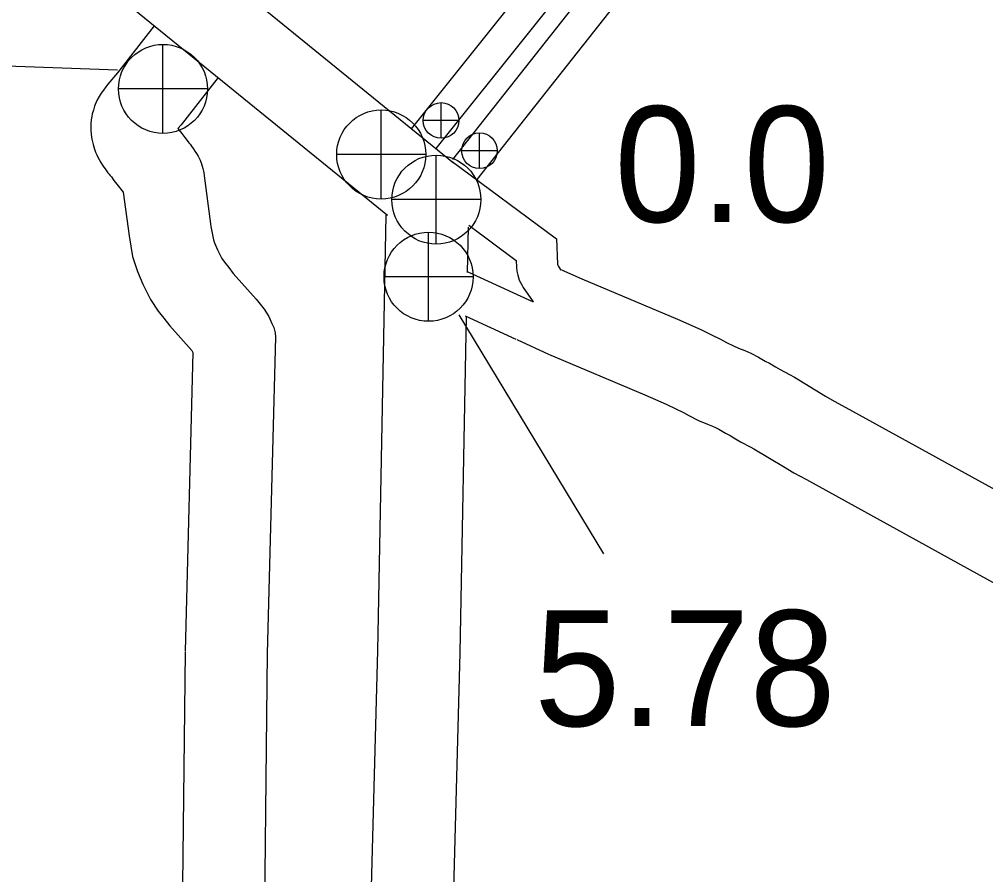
# Model space of a CAD drawing. Extents: x -939622 to -934245, y 1383184 to 1385301.
# Drawn here: x -936446.28 to -936435.71, y 1384576.23 to 1384585.59 of the extents above; entities that cross this region are included whole.
import ezdxf

# ---------------------------------------------------------------- set-up
doc = ezdxf.new("R2010")
doc.units = 0
for name, color, linetype in [('Level 10', 7, 'Continuous'), ('Level 15', 7, 'Continuous'), ('Level 25', 7, 'Continuous'), ('Level 26', 7, 'Continuous')]:
    doc.layers.add(name, color=color, linetype=linetype)

msp = doc.modelspace()

# ---------------------------------------------------------------- linework, layer by layer
at = {"layer": 'Level 10'}
for points in [[(-936449.684, 1384589.487), (-936442.251, 1384583.449)], [(-936444.801, 1384585.521), (-936445.205, 1384585.004), (-936445.308, 1384584.881), (-936445.332, 1384584.852), (-936445.358, 1384584.817), (-936445.383, 1384584.782), (-936445.406, 1384584.745), (-936445.43, 1384584.701), (-936445.454, 1384584.641), (-936445.468, 1384584.597), (-936445.479, 1384584.556), (-936445.485, 1384584.527), (-936445.49, 1384584.492), (-936445.494, 1384584.451), (-936445.496, 1384584.415), (-936445.496, 1384584.377), (-936445.492, 1384584.329), (-936445.485, 1384584.281), (-936445.478, 1384584.249), (-936445.471, 1384584.223), (-936445.463, 1384584.195), (-936445.456, 1384584.172), (-936445.444, 1384584.139), (-936445.43, 1384584.11), (-936445.421, 1384584.089), (-936445.405, 1384584.058), (-936445.385, 1384584.024), (-936445.366, 1384583.994), (-936445.353, 1384583.974), (-936445.34, 1384583.956), (-936445.323, 1384583.933), (-936445.308, 1384583.913), (-936445.296, 1384583.898), (-936445.287, 1384583.887), (-936445.271, 1384583.866), (-936445.242, 1384583.829), (-936445.211, 1384583.789), (-936445.14, 1384583.698)], [(-936444.102, 1384584.953), (-936444.506, 1384584.438), (-936444.542, 1384584.395), (-936444.529, 1384584.379), (-936444.499, 1384584.34), (-936444.467, 1384584.298), (-936444.442, 1384584.266), (-936444.422, 1384584.241), (-936444.41, 1384584.225), (-936444.394, 1384584.204), (-936444.376, 1384584.179), (-936444.356, 1384584.15), (-936444.338, 1384584.121), (-936444.321, 1384584.092), (-936444.301, 1384584.049), (-936444.285, 1384584.008), (-936444.27, 1384583.957), (-936444.261, 1384583.914), (-936444.256, 1384583.877)], [(-936441.544, 1384584.034), (-936440.403, 1384583.189), (-936440.39, 1384582.914), (-936440.389, 1384582.911), (-936440.387, 1384582.903), (-936440.386, 1384582.902), (-936440.378, 1384582.887), (-936440.353, 1384582.847)], [(-936444.256, 1384583.877), (-936444.185, 1384583.352), (-936444.181, 1384583.325), (-936444.152, 1384583.178)], [(-936445.14, 1384583.698), (-936445.075, 1384583.221), (-936445.04, 1384582.997)], [(-936441.36, 1384583.338), (-936440.842, 1384582.954), (-936440.839, 1384582.879), (-936440.836, 1384582.837), (-936440.823, 1384582.792), (-936440.808, 1384582.736), (-936440.781, 1384582.685), (-936440.765, 1384582.658), (-936440.658, 1384582.5)], [(-936444.152, 1384583.178), (-936444.142, 1384583.147), (-936444.11, 1384583.07), (-936444.063, 1384582.975), (-936444.034, 1384582.933), (-936443.987, 1384582.875), (-936443.939, 1384582.811), (-936443.685, 1384582.53), (-936443.6, 1384582.419), (-936443.547, 1384582.338), (-936443.514, 1384582.262), (-936443.495, 1384582.219), (-936443.48, 1384582.161)], [(-936445.04, 1384582.997), (-936444.986, 1384582.833), (-936444.928, 1384582.694), (-936444.843, 1384582.524), (-936444.76, 1384582.399), (-936444.696, 1384582.32), (-936444.633, 1384582.236), (-936444.389, 1384581.967), (-936444.379, 1384581.946)], [(-936440.345, 1384582.852), (-936440.126, 1384582.751), (-936439.076, 1384582.31), (-936438.823, 1384582.196), (-936438.705, 1384582.139), (-936438.608, 1384582.092), (-936438.54, 1384582.057), (-936438.466, 1384582.018), (-936438.411, 1384581.995), (-936438.342, 1384581.968), (-936438.274, 1384581.937), (-936438.19, 1384581.896), (-936438.118, 1384581.851), (-936438.072, 1384581.828), (-936438.007, 1384581.789), (-936437.954, 1384581.76), (-936437.854, 1384581.706), (-936437.798, 1384581.677), (-936437.457, 1384581.469), (-936437.363, 1384581.413), (-936437.236, 1384581.346), (-936434.551, 1384579.867)], [(-936441.37, 1384582.827), (-936440.658, 1384582.5)], [(-936441.399, 1384582.346), (-936440.846, 1384582.091)], [(-936443.48, 1384582.161), (-936443.474, 1384582.113), (-936443.566, 1384578.653)], [(-936440.836, 1384582.087), (-936440.488, 1384581.927), (-936439.435, 1384581.484), (-936439.201, 1384581.379), (-936439.097, 1384581.33), (-936439.013, 1384581.288), (-936438.955, 1384581.258), (-936438.848, 1384581.202), (-936438.748, 1384581.161), (-936438.696, 1384581.14), (-936438.662, 1384581.124), (-936438.626, 1384581.107), (-936438.553, 1384581.062), (-936438.503, 1384581.038), (-936438.46, 1384581.011), (-936438.387, 1384580.97), (-936438.275, 1384580.911), (-936438.242, 1384580.893), (-936437.92, 1384580.698), (-936437.804, 1384580.629), (-936437.666, 1384580.555), (-936434.998, 1384579.085)], [(-936444.379, 1384581.946), (-936444.465, 1384578.677)], [(-936444.465, 1384578.67), (-936444.507, 1384574.855), (-936444.491, 1384573.475), (-936444.524, 1384572.768), (-936444.711, 1384566.054), (-936444.807, 1384561.002), (-936445.01, 1384552.678), (-936442.604, 1384552.611)], [(-936443.566, 1384578.66), (-936443.607, 1384574.855), (-936443.591, 1384573.459), (-936443.625, 1384572.735), (-936443.812, 1384566.033), (-936443.908, 1384560.982), (-936444.088, 1384553.553), (-936442.448, 1384553.507)]]:
    msp.add_lwpolyline(points, dxfattribs=at)
at = {"layer": 'Level 15'}
for points in [[(-936449.116, 1384590.186), (-936441.528, 1384584.021)], [(-936438.013, 1384589.369), (-936441.99, 1384584.391)], [(-936437.61, 1384589.32), (-936441.721, 1384584.176)], [(-936437.61, 1384589.32), (-936437.689, 1384588.936), (-936441.54, 1384584.058)], [(-936437.311, 1384589.06), (-936437.361, 1384588.818), (-936437.391, 1384588.757), (-936441.273, 1384583.839)], [(-936442.267, 1384583.45), (-936442.36, 1384578.681)], [(-936441.369, 1384583.317), (-936441.379, 1384582.822)], [(-936441.388, 1384582.341), (-936441.46, 1384578.664)], [(-936442.359, 1384578.685), (-936442.567, 1384570.931), (-936442.691, 1384565.953), (-936442.938, 1384554.335)], [(-936441.46, 1384578.661), (-936441.668, 1384570.907), (-936441.791, 1384565.932), (-936442.033, 1384554.541), (-936442.031, 1384554.536), (-936442.016, 1384554.52), (-936442.003, 1384554.503), (-936441.926, 1384554.436), (-936441.888, 1384554.393), (-936441.864, 1384554.372), (-936441.794, 1384554.315), (-936441.755, 1384554.282), (-936441.731, 1384554.263), (-936441.673, 1384554.232), (-936441.581, 1384554.157), (-936441.527, 1384554.118), (-936441.258, 1384553.935), (-936441.094, 1384553.828), (-936440.993, 1384553.766), (-936440.478, 1384553.447), (-936436.94, 1384553.372)]]:
    msp.add_lwpolyline(points, dxfattribs=at)
at = {"layer": 'Level 25'}
for p, q in [((-936445.202, 1384585.035), (-936453.072, 1384585.306)), ((-936441.47, 1384582.359), (-936439.888, 1384579.745))]:
    msp.add_line(p, q, dxfattribs=at)
at = {"layer": 'Level 26'}
for p, q in [((-936444.706, 1384584.342), (-936444.706, 1384585.317)), ((-936444.219, 1384584.829), (-936445.194, 1384584.829)), ((-936441.664, 1384584.289), (-936441.664, 1384584.679)), ((-936442.319, 1384583.625), (-936442.319, 1384584.6)), ((-936441.469, 1384584.484), (-936441.859, 1384584.484)), ((-936441.244, 1384583.958), (-936441.244, 1384584.348)), ((-936441.832, 1384584.112), (-936442.807, 1384584.112)), ((-936441.049, 1384584.153), (-936441.439, 1384584.153)), ((-936441.716, 1384583.13), (-936441.716, 1384584.105)), ((-936441.229, 1384583.618), (-936442.204, 1384583.618)), ((-936441.801, 1384582.286), (-936441.801, 1384583.261)), ((-936441.313, 1384582.774), (-936442.288, 1384582.774))]:
    msp.add_line(p, q, dxfattribs=at)
for centre in [(-936441.664, 1384584.484), (-936441.244, 1384584.153)]:
    msp.add_circle(centre, 0.195, dxfattribs=at)
for centre in [(-936444.706, 1384584.829), (-936442.319, 1384584.112), (-936441.716, 1384583.618), (-936441.801, 1384582.774)]:
    msp.add_ellipse(centre, major_axis=(0, 0.487), ratio=0.999998, dxfattribs=at)

# ---------------------------------------------------------------- texts
at = {"layer": 'Level 25'}
for s, p in [('0.0', (-936439.768, 1384583.373)), ('5.78', (-936440.645, 1384577.859))]:
    msp.add_text(s, height=1.2672, dxfattribs=at).set_placement(p)

doc.saveas('drawing.dxf')
